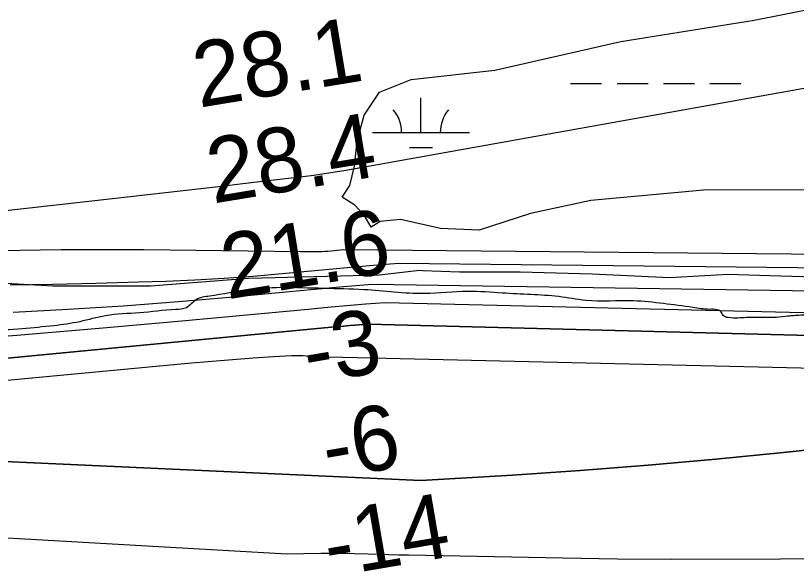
# Model space of a CAD drawing. Extents: x 3297772 to 3335630, y 634068 to 659439.
# Drawn here: x 3328306 to 3329113, y 647403 to 647977 of the extents above; entities that cross this region are included whole.
import ezdxf

# ---------------------------------------------------------------- set-up
doc = ezdxf.new("R2010")
doc.units = 0
for name, color, linetype in [('V-RIVR-EDGE', 7, 'Continuous'), ('V-RIVR-RANG', 7, 'Continuous'), ('V-SITE-VEGE', 7, 'Continuous'), ('V-TOPO-DPTH', 7, 'Continuous'), ('V-TOPO-MAJR', 7, 'Continuous'), ('V-TOPO-MINR', 7, 'Continuous'), ('V-TOPO-WATR', 7, 'Continuous'), ('V-WETL-SWMP', 7, 'Continuous')]:
    doc.layers.add(name, color=color, linetype=linetype)

msp = doc.modelspace()

# ---------------------------------------------------------------- linework, layer by layer
at = {"layer": 'V-RIVR-EDGE'}
msp.add_spline([(3333439.4, 648130.07), (3333432.26, 648128.6), (3333393.46, 648121.33), (3333365.91, 648117.13), (3333332.17, 648114.89), (3333298.43, 648114.2), (3333260.81, 648112.74), (3333230.17, 648112.04), (3333195.26, 648109.02), (3333136.3, 648102.97), (3333088.59, 648097.65), (3333047.08, 648092.71), (3333001.69, 648085.07), (3332967.93, 648078.95), (3332933.41, 648077.1), (3332910.92, 648075.99), (3332895.01, 648074.48), (3332874.46, 648073.36), (3332860.88, 648070.3), (3332849.23, 648064.89), (3332842.24, 648062.97), (3332806.95, 648061.9), (3332785.23, 648058.07), (3332742.94, 648051.2), (3332702.21, 648046.26), (3332606, 648034.47), (3332570.7, 648028.35), (3332514.83, 648018.8), (3332458.57, 648008.85), (3332396.12, 648000.48), (3332317.75, 647987.87), (3332285.55, 647982.52), (3332246.36, 647976.42), (3332207.96, 647971.86), (3332152.88, 647965.79), (3332088.49, 647961.29), (3332048.92, 647954.8), (3332019.05, 647950.22), (3331983.35, 647943.33), (3331945.33, 647935.66), (3331898, 647927.64), (3331843.29, 647918.08), (3331788.98, 647907.74), (3331738.16, 647900.5), (3331714.11, 647898.62), (3331693.93, 647894.02), (3331644.66, 647886.77), (3331609.35, 647880.26), (3331580.26, 647876.07), (3331563.2, 647876.11), (3331548.07, 647876.54), (3331538.38, 647876.17), (3331524.8, 647873.88), (3331503.46, 647868.5), (3331463.88, 647860.46), (3331402.97, 647851.3), (3331393.27, 647846.67), (3331382.01, 647841.27), (3331348.64, 647836.31), (3331302.48, 647830.22), (3331254.77, 647825.68), (3331162.07, 647821.65), (3331119.02, 647820.59), (3331084.5, 647817.19), (3331048.03, 647811.07), (3330992.95, 647804.62), (3330947.56, 647800.07), (3330916.92, 647796.66), (3330882.01, 647795.19), (3330846.71, 647791.4), (3330781.94, 647785.75), (3330745.08, 647780.02), (3330721.81, 647780.08), (3330687.31, 647783.65), (3330659, 647784.89), (3330629.53, 647784.57), (3330565.14, 647780.08), (3330512.78, 647775.17), (3330464.29, 647771.41), (3330411.15, 647764.95), (3330328.91, 647756.62), (3330280.81, 647752.47), (3330223.01, 647743.69), (3330159.77, 647733.77), (3330098.87, 647726.16), (3330018.57, 647717.05), (3329963.87, 647709.43), (3329917.71, 647702.95), (3329903.36, 647702.21), (3329890.56, 647702.25), (3329873.51, 647706.94), (3329862.26, 647707.75), (3329851.79, 647705.83), (3329827.73, 647698.91), (3329814.54, 647697.39), (3329809.49, 647696.63), (3329807.95, 647698.57), (3329806.79, 647701.68), (3329801.75, 647702.08), (3329782.75, 647701.35), (3329745.51, 647698.73), (3329718.75, 647695.69), (3329678.02, 647692.69), (3329648.15, 647688.88), (3329601.98, 647682.02), (3329556.21, 647675.93), (3329520.91, 647674.46), (3329508.12, 647675.27), (3329497.27, 647678.4), (3329465.46, 647674.6), (3329435.21, 647672.74), (3329406.12, 647671.26), (3329386.73, 647673.24), (3329372.01, 647678.71), (3329360.77, 647680.68), (3329347.58, 647681.48), (3329329.36, 647681.14), (3329318.87, 647676.51), (3329309.95, 647675.37), (3329285.52, 647674.66), (3329264.18, 647671.22), (3329230.05, 647668.98), (3329205.62, 647670.98), (3329192.82, 647669.46), (3329173.82, 647668.34), (3329159.86, 647669.54), (3329154.82, 647672.65), (3329142.02, 647669.97), (3329119.52, 647667.31), (3329104.39, 647666.19), (3329092.37, 647665.05), (3329070.26, 647665.11), (3329052.42, 647664.38), (3329042.73, 647664.79), (3329037.31, 647667.13), (3329035.38, 647670.62), (3329031.12, 647672.96), (3329023.36, 647673.37), (3329005.91, 647675.35), (3328975.68, 647679.3), (3328944.66, 647682.09), (3328895.41, 647682.6), (3328867.5, 647686.55), (3328838.8, 647688.56), (3328809.34, 647690.18), (3328773.66, 647691.82), (3328729.06, 647689.61), (3328666.24, 647693.64), (3328624.75, 647694.91), (3328580.16, 647695.79), (3328546.8, 647693.55), (3328506.84, 647687.05), (3328492.87, 647683.21), (3328482.77, 647675.09), (3328471.9, 647673.18), (3328434.28, 647669.78), (3328399.37, 647666.77), (3328372.6, 647660.63), (3328345.83, 647656.43), (3328313.24, 647653.41), (3328276.01, 647651.56), (3328220.15, 647646.27), (3328210.45, 647641.64), (3328198.03, 647638.18), (3328173.59, 647636.69), (3328112.7, 647631.8), (3328044.04, 647626.54), (3328041.33, 647628.48), (3328031.68, 647644.02), (3328021.23, 647654.52), (3328011.16, 647660.36), (3327997.99, 647665.82), (3327984.43, 647668.96), (3327951.08, 647672.14), (3327903.39, 647674.97), (3327857.25, 647678.58), (3327817.69, 647677.9), (3327782.79, 647676.43), (3327750.6, 647676.13), (3327707.94, 647675.46), (3327667.61, 647675.56), (3327640.47, 647680.28), (3327623.8, 647683.03), (3327599.38, 647684.26), (3327563.3, 647682.02), (3327529.17, 647680.16), (3327489.22, 647675.22), (3327442.66, 647667.58), (3327414.73, 647665.71), (3327389.53, 647666.16), (3327373.63, 647665.42), (3327367.43, 647667.38), (3327351.54, 647674.4), (3327334.11, 647680.26), (3327331.79, 647683.75), (3327330.25, 647688.8), (3327320.56, 647691.93), (3327317.47, 647695.81), (3327317.87, 647700.85), (3327315.16, 647702.8), (3327303.15, 647707.09), (3327298.5, 647707.49), (3327292.29, 647704.79), (3327281.81, 647701.72), (3327271.72, 647701.74), (3327235.27, 647702.22), (3327199.21, 647703.47), (3327168.96, 647704.32), (3327108.86, 647708.35), (3327072.81, 647712.7), (3327031.71, 647717.46), (3326986.73, 647719.9), (3326955.32, 647719.2), (3326928.95, 647718.1), (3326908, 647716.21), (3326887.82, 647708.12), (3326876.17, 647702.72), (3326868.8, 647701.96), (3326856.78, 647704.71), (3326842.05, 647704.74), (3326809.47, 647703.27), (3326777.27, 647698.31), (3326760.2, 647695.64), (3326748.94, 647691.4), (3326738.08, 647689.49), (3326737.31, 647691.04), (3326736.93, 647694.92), (3326734.61, 647696.86), (3326712.9, 647700.41), (3326678.39, 647702.05), (3326660.16, 647703.64), (3326628.38, 647711.48), (3326607.84, 647715.41), (3326582.63, 647714.3), (3326557.02, 647710.1), (3326535.69, 647708.99), (3326505.83, 647710.23), (3326475.98, 647711.85), (3326436.81, 647712.73), (3326394.54, 647711.67), (3326361.58, 647711.75), (3326334.82, 647714.14), (3326302.66, 647722.75), (3326245.3, 647737.63), (3326217.01, 647746.62), (3326194.53, 647752.11), (3326171.27, 647755.65), (3326147.62, 647755.32), (3326132.09, 647751.1), (3326110.74, 647743), (3326100.26, 647739.15), (3326091.73, 647738.79), (3326082.82, 647741.52), (3326084.38, 647746.17), (3326084.39, 647749.66), (3326081.3, 647753.16), (3326059.58, 647751.28), (3326025.83, 647748.26), (3325980.44, 647741), (3325936.6, 647735.29)], degree=3, dxfattribs=at)
at = {"layer": 'V-SITE-VEGE'}
msp.add_lwpolyline([(3329153.88, 647706.04), (3329085.78, 647708.06), (3329042.44, 647709.27), (3328982.47, 647705.85), (3328901.99, 647709.82), (3328827.7, 647711.83), (3328765.02, 647711.91), (3328727.1, 647713.11), (3328723.78, 647713.51), (3328682.31, 647708.58), (3328546.86, 647705.37), (3328445.87, 647697.36), (3328348.08, 647697.36), (3328344.87, 647697.36), (3328186.98, 647706.18)], dxfattribs=at)
at = {"layer": 'V-TOPO-DPTH'}
for points in [[(3329542.68, 647686.05), (3328674.86, 647699.06), (3328645.05, 647696.52), (3328615.25, 647693.88), (3328585.46, 647691.15), (3328531.38, 647686.09), (3328474.53, 647681.17), (3328417.64, 647676.79), (3328360.69, 647673.2), (3328303.71, 647670.14)], [(3327694.87, 647582.27), (3327733.45, 647582.04), (3327772.03, 647582.94), (3327810.6, 647584.58), (3327890.33, 647589.12), (3327917.37, 647590.77), (3327944.39, 647592.55), (3327971.4, 647594.55), (3327998.4, 647596.69), (3328067.1, 647602.39), (3328128.43, 647607.59), (3328189.75, 647612.96), (3328251.05, 647618.55), (3328312.34, 647624.29), (3328632.55, 647654.92), (3328642.17, 647655.81), (3328651.79, 647656.65), (3328661.41, 647657.43), (3328671.04, 647658.17), (3329623.06, 647633.55)], [(3327694.87, 647582.27), (3327733.45, 647582.04), (3327772.03, 647582.94), (3327810.6, 647584.58), (3327890.33, 647589.12), (3327917.37, 647590.77), (3327944.39, 647592.55), (3327971.4, 647594.55), (3327998.4, 647596.69), (3328067.1, 647602.39), (3328128.43, 647607.59), (3328189.75, 647612.96), (3328251.05, 647618.55), (3328312.34, 647624.29), (3328632.55, 647654.92), (3328642.17, 647655.81), (3328651.79, 647656.65), (3328661.41, 647657.43), (3328671.04, 647658.17), (3329623.06, 647633.55)], [(3327276.07, 647518.73), (3327878.85, 647526.62), (3327894.09, 647527.79), (3327909.34, 647528.75), (3327924.6, 647529.59), (3327939.87, 647530.22), (3327955.14, 647530.71), (3327970.42, 647530.98), (3328725.19, 647496.55), (3328819.64, 647502.3), (3328889.79, 647507.05), (3328959.88, 647512.42), (3329029.89, 647518.73), (3329099.86, 647525.66), (3329605.28, 647579.19)], [(3329605.28, 647579.19), (3329099.86, 647525.66), (3329029.89, 647518.73), (3328959.88, 647512.42), (3328889.79, 647507.05), (3328819.64, 647502.3), (3328725.19, 647496.55), (3327970.42, 647530.98), (3327955.14, 647530.71), (3327939.87, 647530.22), (3327924.6, 647529.59), (3327909.34, 647528.75), (3327894.09, 647527.79), (3327878.85, 647526.62), (3327276.07, 647518.73)]]:
    msp.add_lwpolyline(points, dxfattribs=at)
at = {"layer": 'V-TOPO-MAJR'}
msp.add_lwpolyline([(3329240.15, 647922.87), (3328647.44, 647816.83), (3328636.42, 647814.96), (3328625.39, 647813.22), (3328614.32, 647811.68), (3328603.24, 647810.28), (3328552.43, 647804.29), (3328515.92, 647800.02), (3328479.41, 647795.79), (3328442.89, 647791.62), (3328406.37, 647787.49), (3327931.05, 647734.13), (3327925.4, 647733.53), (3327919.75, 647732.99), (3327914.09, 647732.52), (3327908.42, 647732.11), (3327886.14, 647730.64), (3327880.01, 647730.41), (3327873.89, 647730.39), (3327867.78, 647730.71), (3327861.67, 647731.25), (3327855.57, 647732), (3327849.48, 647732.81), (3327242.87, 647721.67)], dxfattribs=at)
at = {"layer": 'V-TOPO-MINR'}
for points in [[(3329392.01, 647727.48), (3328645.15, 647734.69), (3328641.94, 647734.41), (3328638.72, 647734.12), (3328635.5, 647733.82), (3328632.29, 647733.51), (3328629.07, 647733.23), (3328625.86, 647733), (3328622.63, 647732.85), (3328619.41, 647732.75), (3328617.5, 647732.71), (3328613.31, 647732.65), (3328609.13, 647732.62), (3328604.95, 647732.63), (3328600.76, 647732.67), (3328438.56, 647734.96), (3328353.32, 647734.97), (3328268.12, 647733.39)], [(3329558.33, 647711.41), (3328701.92, 647720.7), (3328671.88, 647718.14), (3328641.85, 647715.51), (3328611.83, 647712.76), (3328581.81, 647709.93), (3328551.79, 647707.33), (3328521.74, 647705.12), (3328491.65, 647703.48), (3328461.54, 647702.22), (3328433.37, 647701.31), (3328389.16, 647700.04), (3328344.94, 647698.97), (3328300.71, 647698.2)], [(3329542.68, 647686.05), (3328674.86, 647699.06), (3328645.05, 647696.52), (3328615.25, 647693.88), (3328585.46, 647691.15), (3328531.38, 647686.09), (3328474.53, 647681.17), (3328417.64, 647676.79), (3328360.69, 647673.2), (3328303.71, 647670.14)], [(3329581.75, 647658.78), (3328688.18, 647680.18), (3328668.26, 647678.59), (3328648.36, 647676.94), (3328628.46, 647675.19), (3328608.57, 647673.37), (3328477.95, 647661.09), (3328392.72, 647653.44), (3328307.46, 647646.29), (3328222.13, 647639.87)], [(3329576.34, 647602.04), (3328614.89, 647624.2), (3328603.25, 647625.26), (3328591.45, 647625.33), (3328572.86, 647624.21), (3328551.65, 647622.82), (3328530.45, 647621.29), (3328509.27, 647619.56), (3328488.1, 647617.68), (3328121.69, 647583.3), (3328092.89, 647580.57), (3328064.09, 647577.82), (3328035.29, 647575.03), (3328006.5, 647572.21), (3327977.7, 647569.48), (3327948.88, 647566.92), (3327920.05, 647564.59), (3327891.2, 647562.41), (3327412.76, 647558.47)], [(3329605.28, 647579.19), (3329099.86, 647525.66), (3329029.89, 647518.73), (3328959.88, 647512.42), (3328889.79, 647507.05), (3328819.64, 647502.3), (3328725.19, 647496.55), (3327970.42, 647530.98), (3327955.14, 647530.71), (3327939.87, 647530.22), (3327924.6, 647529.59), (3327909.34, 647528.75), (3327894.09, 647527.79), (3327878.85, 647526.62), (3327276.07, 647518.73)], [(3329153, 647415.63), (3329096.77, 647415.26), (3328984.32, 647415.07), (3328928.1, 647415.58), (3328871.88, 647416.4), (3328712.77, 647419.37), (3328702.26, 647419.59), (3328691.75, 647419.84), (3328681.24, 647420.14), (3328670.73, 647420.46), (3328656.65, 647420.93), (3328639.11, 647421.31), (3328621.57, 647421.4), (3328604.03, 647421.07), (3328586.49, 647420.45), (3328020.95, 647452.86)]]:
    msp.add_lwpolyline(points, dxfattribs=at)
at = {"layer": 'V-TOPO-WATR'}
msp.add_lwpolyline([(3329623.06, 647633.55), (3328671.04, 647658.17), (3328661.41, 647657.43), (3328651.79, 647656.65), (3328642.17, 647655.81), (3328632.55, 647654.92), (3328312.34, 647624.29), (3328251.05, 647618.55), (3328189.75, 647612.96), (3328128.43, 647607.59), (3328067.1, 647602.39), (3327998.4, 647596.69), (3327971.4, 647594.55), (3327944.39, 647592.55), (3327917.37, 647590.77), (3327890.33, 647589.12), (3327810.6, 647584.58), (3327772.03, 647582.94), (3327733.45, 647582.04), (3327694.87, 647582.27)], dxfattribs=at)
at = {"layer": 'V-WETL-SWMP'}
for p, q in [((3329069.33, 647971.87), (3329188.1, 647995.79)), ((3328931.74, 647950.06), (3329069.33, 647971.87)), ((3328801.45, 647920.39), (3328931.74, 647950.06)), ((3328715.13, 647910.56), (3328801.45, 647920.39)), ((3328682.17, 647897.52), (3328715.13, 647910.56)), ((3328879.76, 647906.59), (3328911.76, 647906.59)), ((3328927.76, 647906.59), (3328959.76, 647906.59)), ((3328975.76, 647906.59), (3329007.76, 647906.59)), ((3329023.76, 647906.59), (3329055.76, 647906.59)), ((3328666.44, 647874), (3328682.17, 647897.52)), ((3328725.17, 647855.85), (3328725.17, 647891.85)), ((3328659.09, 647847.33), (3328666.44, 647874)), ((3328675.17, 647855.85), (3328775.17, 647855.85)), ((3328656.44, 647821.18), (3328659.09, 647847.33)), ((3328713.17, 647840.42), (3328737.17, 647840.42)), ((3328651.72, 647801.31), (3328656.44, 647821.18)), ((3328643.61, 647789.05), (3328651.72, 647801.31)), ((3329020.91, 647796.67), (3328900.58, 647785.83)), ((3329122.38, 647796.55), (3329020.91, 647796.67)), ((3328656.76, 647780.91), (3328643.61, 647789.05)), ((3328666.42, 647770.45), (3328656.76, 647780.91)), ((3328900.58, 647785.83), (3328838.32, 647772.3)), ((3328673.76, 647758.06), (3328666.42, 647770.45)), ((3328838.32, 647772.3), (3328785.47, 647755.1)), ((3328682.96, 647764.11), (3328673.76, 647758.06)), ((3328703.88, 647766.18), (3328682.96, 647764.11)), ((3328745.2, 647756.71), (3328703.88, 647766.18)), ((3328785.47, 647755.1), (3328745.2, 647756.71))]:
    msp.add_line(p, q, dxfattribs=at)
for centre, start, end in [((3328669.92, 647856.33), 359.22818, 40.77184), ((3328780.41, 647856.33), 139.22818, 180.77184)]:
    msp.add_arc(centre, 35.25, start, end, dxfattribs=at)

# ---------------------------------------------------------------- texts
at = {"layer": 'V-RIVR-RANG'}
for s, rotation, p in [('28.1', 9.42833, (3328495.82, 647881.43)), ('28.4', 9.42833, (3328510.11, 647782.44)), ('21.6', 9.42833, (3328524.92, 647683.53)), ('-3', 9.71494, (3328608.9, 647595.84)), ('-6', 9.71494, (3328628.65, 647497.76)), ('-14', 9.71494, (3328630.46, 647396.62))]:
    msp.add_text(s, height=67, rotation=rotation, dxfattribs=at).set_placement(p)

doc.saveas('drawing.dxf')
